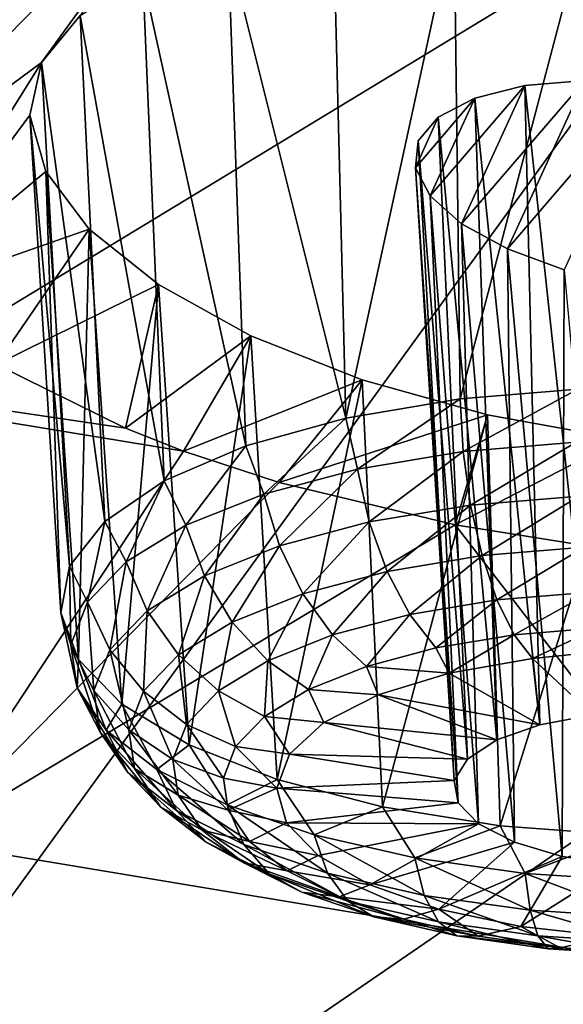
# Model space of a CAD drawing. Header units: metres. Extents: x -106 to 264, y -111 to 81.
# Tile 356 of 549: x 185.31 to 186.59, y 13.1 to 15.43. Entities that reach past the tile are written whole.
import ezdxf

# ---------------------------------------------------------------- set-up
doc = ezdxf.new("R2010")
doc.units = ezdxf.units.M
doc.layers.add('solid_20422013', color=7, linetype='CONTINUOUS')

msp = doc.modelspace()

# ---------------------------------------------------------------- linework, layer by layer
at = {"layer": 'solid_20422013'}
for points in [[(187.09584, 15.847991, 233.773071), (184.726761, 16.258686, 232.632324), (181.244278, 12.29898, 238.393173)], [(185.757401, 15.874909, 163.606186), (184.837555, 14.938558, 166.003418), (185.457672, 15.831779, 163.808609)], [(185.359253, 15.324987, 164.977661), (184.837555, 14.938558, 166.003418), (185.757401, 15.874909, 163.606186)], [(185.450272, 15.435489, 164.700943), (185.359253, 15.324987, 164.977661), (185.757401, 15.874909, 163.606186)], [(187.09584, 15.847991, 233.773071), (181.244278, 12.29898, 238.393173), (184.160324, 11.802539, 239.772095)], [(189.560303, 15.507747, 234.71814), (187.09584, 15.847991, 233.773071), (184.160324, 11.802539, 239.772095)], [(185.457672, 15.831779, 163.808609), (184.837555, 14.938558, 166.003418), (184.733078, 15.104958, 165.670959)], [(185.457672, 15.831779, 163.808609), (184.733078, 15.104958, 165.670959), (185.20163, 15.763884, 164.050674)], [(186.077942, 14.485108, 163.651321), (186.048416, 15.643405, 164.033417), (186.333145, 15.661924, 163.893921)], [(186.347336, 14.530637, 163.528076), (186.077942, 14.485108, 163.651321), (186.333145, 15.661924, 163.893921)], [(186.347336, 14.530637, 163.528076), (186.333145, 15.661924, 163.893921), (186.64296, 15.652119, 163.809921)], [(186.625793, 14.553652, 163.461197), (186.347336, 14.530637, 163.528076), (186.64296, 15.652119, 163.809921)], [(186.077942, 14.485108, 163.651321), (185.800095, 15.597001, 164.220795), (186.048416, 15.643405, 164.033417)], [(185.841751, 14.419579, 163.823792), (185.598694, 15.526657, 164.446335), (185.800095, 15.597001, 164.220795)], [(186.077942, 14.485108, 163.651321), (185.841751, 14.419579, 163.823792), (185.800095, 15.597001, 164.220795)], [(189.560303, 15.507747, 234.71814), (184.160324, 11.802539, 239.772095), (187.189865, 11.391417, 240.914032)], [(185.649063, 14.336912, 164.037964), (185.450272, 15.435489, 164.700943), (185.598694, 15.526657, 164.446335)], [(185.841751, 14.419579, 163.823792), (185.649063, 14.336912, 164.037964), (185.598694, 15.526657, 164.446335)], [(185.508301, 14.240724, 164.284485), (185.359253, 15.324987, 164.977661), (185.450272, 15.435489, 164.700943)], [(185.649063, 14.336912, 164.037964), (185.508301, 14.240724, 164.284485), (185.450272, 15.435489, 164.700943)], [(185.359253, 15.324987, 164.977661), (185.012497, 14.770696, 166.31781), (184.837555, 14.938558, 166.003418)], [(185.359253, 15.324987, 164.977661), (185.33136, 15.200415, 165.264282), (185.012497, 14.770696, 166.31781)], [(185.425644, 14.135214, 164.552551), (185.33136, 15.200415, 165.264282), (185.359253, 15.324987, 164.977661)], [(185.508301, 14.240724, 164.284485), (185.425644, 14.135214, 164.552551), (185.359253, 15.324987, 164.977661)], [(186.351105, 14.944027, 165.518356), (186.500671, 15.270259, 164.733505), (186.642319, 15.282426, 164.66011)], [(186.459198, 14.8845, 165.620178), (186.351105, 14.944027, 165.518356), (186.642319, 15.282426, 164.66011)], [(186.459198, 14.8845, 165.620178), (186.642319, 15.282426, 164.66011), (186.796677, 15.277016, 164.622284)], [(186.593552, 14.835238, 165.69133), (186.459198, 14.8845, 165.620178), (186.796677, 15.277016, 164.622284)], [(186.500671, 15.270259, 164.733505), (186.661118, 13.784597, 164.175735), (186.642319, 15.282426, 164.66011)], [(186.277023, 15.00968, 165.393021), (186.382462, 15.240572, 164.837479), (186.500671, 15.270259, 164.733505)], [(186.351105, 14.944027, 165.518356), (186.277023, 15.00968, 165.393021), (186.500671, 15.270259, 164.733505)], [(186.382462, 15.240572, 164.837479), (186.53566, 13.761169, 164.238724), (186.500671, 15.270259, 164.733505)], [(186.500671, 15.270259, 164.733505), (186.53566, 13.761169, 164.238724), (186.661118, 13.784597, 164.175735)], [(186.242081, 15.076233, 165.253357), (186.296082, 15.195923, 164.965515), (186.382462, 15.240572, 164.837479)], [(186.277023, 15.00968, 165.393021), (186.242081, 15.076233, 165.253357), (186.382462, 15.240572, 164.837479)], [(186.296082, 15.195923, 164.965515), (186.434219, 13.725424, 164.331924), (186.382462, 15.240572, 164.837479)], [(186.382462, 15.240572, 164.837479), (186.434219, 13.725424, 164.331924), (186.53566, 13.761169, 164.238724)], [(185.33136, 15.200415, 165.264282), (185.369003, 15.067482, 165.548721), (185.012497, 14.770696, 166.31781)], [(185.404678, 14.024997, 164.83049), (185.369003, 15.067482, 165.548721), (185.33136, 15.200415, 165.264282)], [(185.425644, 14.135214, 164.552551), (185.404678, 14.024997, 164.83049), (185.33136, 15.200415, 165.264282)], [(186.242081, 15.076233, 165.253357), (186.248291, 15.139814, 165.108002), (186.296082, 15.195923, 164.965515)], [(186.248291, 15.139814, 165.108002), (186.365005, 13.680255, 164.447769), (186.296082, 15.195923, 164.965515)], [(186.296082, 15.195923, 164.965515), (186.365005, 13.680255, 164.447769), (186.434219, 13.725424, 164.331924)], [(186.242081, 15.076233, 165.253357), (186.333633, 13.629324, 164.576904), (186.248291, 15.139814, 165.108002)], [(186.248291, 15.139814, 165.108002), (186.333633, 13.629324, 164.576904), (186.365005, 13.680255, 164.447769)], [(185.369003, 15.067482, 165.548721), (185.471817, 14.931354, 165.817917), (185.012497, 14.770696, 166.31781)], [(185.44632, 13.914888, 165.106125), (185.471817, 14.931354, 165.817917), (185.369003, 15.067482, 165.548721)], [(185.404678, 14.024997, 164.83049), (185.44632, 13.914888, 165.106125), (185.369003, 15.067482, 165.548721)], [(186.242081, 15.076233, 165.253357), (186.342636, 13.576756, 164.708847), (186.333633, 13.629324, 164.576904)], [(186.277023, 15.00968, 165.393021), (186.342636, 13.576756, 164.708847), (186.242081, 15.076233, 165.253357)], [(186.277023, 15.00968, 165.393021), (186.391281, 13.526811, 164.832916), (186.342636, 13.576756, 164.708847)], [(186.351105, 14.944027, 165.518356), (186.391281, 13.526811, 164.832916), (186.277023, 15.00968, 165.393021)], [(185.471817, 14.931354, 165.817917), (185.252335, 14.61153, 166.594986), (185.012497, 14.770696, 166.31781)], [(185.471817, 14.931354, 165.817917), (185.635574, 14.800594, 166.059586), (185.252335, 14.61153, 166.594986)], [(185.44632, 13.914888, 165.106125), (185.548767, 13.8097, 165.367416), (185.471817, 14.931354, 165.817917)], [(185.548767, 13.8097, 165.367416), (185.635574, 14.800594, 166.059586), (185.471817, 14.931354, 165.817917)], [(186.351105, 14.944027, 165.518356), (186.475632, 13.483534, 164.939056), (186.391281, 13.526811, 164.832916)], [(186.459198, 14.8845, 165.620178), (186.475632, 13.483534, 164.939056), (186.351105, 14.944027, 165.518356)], [(186.459198, 14.8845, 165.620178), (186.588852, 13.450431, 165.018677), (186.475632, 13.483534, 164.939056)], [(186.593552, 14.835238, 165.69133), (186.588852, 13.450431, 165.018677), (186.459198, 14.8845, 165.620178)], [(186.593552, 14.835238, 165.69133), (186.721771, 13.430184, 165.065308), (186.588852, 13.450431, 165.018677)], [(185.635574, 14.800594, 166.059586), (185.557343, 14.461781, 166.834625), (185.252335, 14.61153, 166.594986)], [(185.548767, 13.8097, 165.367416), (185.707535, 13.714031, 165.602936), (185.635574, 14.800594, 166.059586)], [(185.635574, 14.800594, 166.059586), (185.853378, 14.679573, 166.261963), (185.557343, 14.461781, 166.834625)], [(185.707535, 13.714031, 165.602936), (185.853378, 14.679573, 166.261963), (185.635574, 14.800594, 166.059586)], [(185.694427, 14.407489, 166.914612), (185.086807, 13.485347, 169.110733), (183.64415, 14.744815, 166.808502)], [(185.557343, 14.461781, 166.834625), (185.694427, 14.407489, 166.914612), (183.64415, 14.744815, 166.808502)], [(185.252335, 14.61153, 166.594986), (185.557343, 14.461781, 166.834625), (183.64415, 14.744815, 166.808502)], [(185.853378, 14.679573, 166.261963), (185.694427, 14.407489, 166.914612), (185.557343, 14.461781, 166.834625)], [(185.853378, 14.679573, 166.261963), (186.115952, 14.575826, 166.41684), (185.694427, 14.407489, 166.914612)], [(185.707535, 13.714031, 165.602936), (185.915695, 13.632061, 165.802414), (185.853378, 14.679573, 166.261963)], [(185.915695, 13.632061, 165.802414), (186.115952, 14.575826, 166.41684), (185.853378, 14.679573, 166.261963)], [(186.115952, 14.575826, 166.41684), (185.920135, 14.333318, 167.013809), (185.694427, 14.407489, 166.914612)], [(185.915695, 13.632061, 165.802414), (186.164124, 13.567372, 165.957108), (186.115952, 14.575826, 166.41684)], [(186.115952, 14.575826, 166.41684), (186.411972, 14.492759, 166.516174), (185.920135, 14.333318, 167.013809)], [(186.164124, 13.567372, 165.957108), (186.411972, 14.492759, 166.516174), (186.115952, 14.575826, 166.41684)], [(186.35437, 14.406051, 163.503754), (186.347336, 14.530637, 163.528076), (186.625793, 14.553652, 163.461197)], [(186.621887, 14.428391, 163.438919), (186.35437, 14.406051, 163.503754), (186.625793, 14.553652, 163.461197)], [(186.105362, 14.364709, 163.615799), (186.077942, 14.485108, 163.651321), (186.347336, 14.530637, 163.528076)], [(186.105362, 14.364709, 163.615799), (186.347336, 14.530637, 163.528076), (186.35437, 14.406051, 163.503754)], [(185.88443, 14.305957, 163.770721), (185.841751, 14.419579, 163.823792), (186.077942, 14.485108, 163.651321)], [(186.105362, 14.364709, 163.615799), (185.88443, 14.305957, 163.770721), (186.077942, 14.485108, 163.651321)], [(186.411972, 14.492759, 166.516174), (186.335724, 14.232778, 167.119934), (185.920135, 14.333318, 167.013809)], [(186.164124, 13.567372, 165.957108), (186.441971, 13.522794, 166.060272), (186.411972, 14.492759, 166.516174)], [(186.411972, 14.492759, 166.516174), (186.727966, 14.435417, 166.555435), (186.335724, 14.232778, 167.119934)], [(186.441971, 13.522794, 166.060272), (186.727966, 14.435417, 166.555435), (186.411972, 14.492759, 166.516174)], [(185.700058, 14.232052, 163.962601), (185.649063, 14.336912, 164.037964), (185.841751, 14.419579, 163.823792)], [(185.88443, 14.305957, 163.770721), (185.700058, 14.232052, 163.962601), (185.841751, 14.419579, 163.823792)], [(186.727966, 14.435417, 166.555435), (186.804382, 14.158026, 167.15802), (186.335724, 14.232778, 167.119934)], [(186.372116, 14.279676, 163.510056), (186.35437, 14.406051, 163.503754), (186.621887, 14.428391, 163.438919)], [(186.629013, 14.30113, 163.447784), (186.372116, 14.279676, 163.510056), (186.621887, 14.428391, 163.438919)], [(186.441971, 13.522794, 166.060272), (186.737106, 13.500272, 166.107391), (186.727966, 14.435417, 166.555435)], [(185.920135, 14.333318, 167.013809), (185.086807, 13.485347, 169.110733), (185.694427, 14.407489, 166.914612)], [(186.13298, 14.239976, 163.617645), (186.105362, 14.364709, 163.615799), (186.35437, 14.406051, 163.503754)], [(186.13298, 14.239976, 163.617645), (186.35437, 14.406051, 163.503754), (186.372116, 14.279676, 163.510056)], [(185.920822, 14.183555, 163.766434), (185.88443, 14.305957, 163.770721), (186.105362, 14.364709, 163.615799)], [(186.13298, 14.239976, 163.617645), (185.920822, 14.183555, 163.766434), (186.105362, 14.364709, 163.615799)], [(186.335724, 14.232778, 167.119934), (185.086807, 13.485347, 169.110733), (185.920135, 14.333318, 167.013809)], [(185.559341, 14.145833, 164.184021), (185.508301, 14.240724, 164.284485), (185.649063, 14.336912, 164.037964)], [(185.700058, 14.232052, 163.962601), (185.559341, 14.145833, 164.184021), (185.649063, 14.336912, 164.037964)], [(185.743759, 14.112582, 163.950684), (185.700058, 14.232052, 163.962601), (185.88443, 14.305957, 163.770721)], [(185.920822, 14.183555, 163.766434), (185.743759, 14.112582, 163.950684), (185.88443, 14.305957, 163.770721)], [(186.399384, 14.160375, 163.546768), (186.372116, 14.279676, 163.510056), (186.629013, 14.30113, 163.447784)], [(186.640488, 14.180511, 163.488327), (186.399384, 14.160375, 163.546768), (186.629013, 14.30113, 163.447784)], [(186.174973, 14.123116, 163.647751), (186.13298, 14.239976, 163.617645), (186.372116, 14.279676, 163.510056)], [(186.174973, 14.123116, 163.647751), (186.372116, 14.279676, 163.510056), (186.399384, 14.160375, 163.546768)], [(186.335724, 14.232778, 167.119934), (187.183121, 13.136764, 169.345245), (185.086807, 13.485347, 169.110733)], [(185.467682, 14.050615, 164.426514), (185.425644, 14.135214, 164.552551), (185.508301, 14.240724, 164.284485)], [(185.559341, 14.145833, 164.184021), (185.467682, 14.050615, 164.426514), (185.508301, 14.240724, 164.284485)], [(185.608627, 14.029786, 164.16333), (185.559341, 14.145833, 164.184021), (185.700058, 14.232052, 163.962601)], [(185.743759, 14.112582, 163.950684), (185.608627, 14.029786, 164.16333), (185.700058, 14.232052, 163.962601)], [(185.975845, 14.070166, 163.787384), (185.920822, 14.183555, 163.766434), (186.13298, 14.239976, 163.617645)], [(186.174973, 14.123116, 163.647751), (185.975845, 14.070166, 163.787384), (186.13298, 14.239976, 163.617645)], [(186.335724, 14.232778, 167.119934), (186.804382, 14.158026, 167.15802), (187.183121, 13.136764, 169.345245)], [(185.809692, 14.003558, 163.960297), (185.743759, 14.112582, 163.950684), (185.920822, 14.183555, 163.766434)], [(185.975845, 14.070166, 163.787384), (185.809692, 14.003558, 163.960297), (185.920822, 14.183555, 163.766434)], [(186.228577, 14.021762, 163.704117), (186.174973, 14.123116, 163.647751), (186.399384, 14.160375, 163.546768)], [(186.228577, 14.021762, 163.704117), (186.399384, 14.160375, 163.546768), (186.434433, 14.055938, 163.611496)], [(186.434433, 14.055938, 163.611496), (186.399384, 14.160375, 163.546768), (186.640488, 14.180511, 163.488327)], [(186.655579, 14.074407, 163.557892), (186.434433, 14.055938, 163.611496), (186.640488, 14.180511, 163.488327)], [(185.428589, 13.950056, 164.680725), (185.404678, 14.024997, 164.83049), (185.425644, 14.135214, 164.552551)], [(185.467682, 14.050615, 164.426514), (185.428589, 13.950056, 164.680725), (185.425644, 14.135214, 164.552551)], [(185.520599, 13.938346, 164.396194), (185.467682, 14.050615, 164.426514), (185.559341, 14.145833, 164.184021)], [(185.608627, 14.029786, 164.16333), (185.520599, 13.938346, 164.396194), (185.559341, 14.145833, 164.184021)], [(185.682861, 13.925853, 164.159866), (185.608627, 14.029786, 164.16333), (185.743759, 14.112582, 163.950684)], [(185.809692, 14.003558, 163.960297), (185.682861, 13.925853, 164.159866), (185.743759, 14.112582, 163.950684)], [(186.045944, 13.973192, 163.832199), (185.975845, 14.070166, 163.787384), (186.174973, 14.123116, 163.647751)], [(186.228577, 14.021762, 163.704117), (186.045944, 13.973192, 163.832199), (186.174973, 14.123116, 163.647751)], [(185.893524, 13.912096, 163.990814), (185.809692, 14.003558, 163.960297), (185.975845, 14.070166, 163.787384)], [(186.045944, 13.973192, 163.832199), (185.893524, 13.912096, 163.990814), (185.975845, 14.070166, 163.787384)], [(186.474945, 13.973184, 163.700012), (186.434433, 14.055938, 163.611496), (186.655579, 14.074407, 163.557892)], [(186.673294, 13.989749, 163.651932), (186.474945, 13.973184, 163.700012), (186.655579, 14.074407, 163.557892)], [(185.483078, 13.841778, 164.64032), (185.428589, 13.950056, 164.680725), (185.467682, 14.050615, 164.426514)], [(185.520599, 13.938346, 164.396194), (185.483078, 13.841778, 164.64032), (185.467682, 14.050615, 164.426514)], [(186.290314, 13.942531, 163.783081), (186.228577, 14.021762, 163.704117), (186.434433, 14.055938, 163.611496)], [(186.290314, 13.942531, 163.783081), (186.434433, 14.055938, 163.611496), (186.474945, 13.973184, 163.700012)], [(185.443588, 13.848021, 164.93692), (185.44632, 13.914888, 165.106125), (185.404678, 14.024997, 164.83049)], [(185.428589, 13.950056, 164.680725), (185.443588, 13.848021, 164.93692), (185.404678, 14.024997, 164.83049)], [(185.60025, 13.840036, 164.378403), (185.520599, 13.938346, 164.396194), (185.608627, 14.029786, 164.16333)], [(185.682861, 13.925853, 164.159866), (185.60025, 13.840036, 164.378403), (185.608627, 14.029786, 164.16333)], [(186.126511, 13.898969, 163.897964), (186.045944, 13.973192, 163.832199), (186.228577, 14.021762, 163.704117)], [(186.290314, 13.942531, 163.783081), (186.126511, 13.898969, 163.897964), (186.228577, 14.021762, 163.704117)], [(185.777191, 13.840821, 164.173859), (185.682861, 13.925853, 164.159866), (185.809692, 14.003558, 163.960297)], [(185.893524, 13.912096, 163.990814), (185.777191, 13.840821, 164.173859), (185.809692, 14.003558, 163.960297)], [(185.989807, 13.844171, 164.040222), (185.893524, 13.912096, 163.990814), (186.045944, 13.973192, 163.832199)], [(186.126511, 13.898969, 163.897964), (185.989807, 13.844171, 164.040222), (186.045944, 13.973192, 163.832199)], [(186.321381, 13.882846, 163.900101), (186.290314, 13.942531, 163.783081), (186.474945, 13.973184, 163.700012)], [(186.321381, 13.882846, 163.900101), (186.474945, 13.973184, 163.700012), (186.51825, 13.917557, 163.806427)], [(186.51825, 13.917557, 163.806427), (186.474945, 13.973184, 163.700012), (186.673294, 13.989749, 163.651932)], [(186.626892, 13.928203, 163.776138), (186.51825, 13.917557, 163.806427), (186.673294, 13.989749, 163.651932)], [(185.497482, 13.743792, 164.886337), (185.443588, 13.848021, 164.93692), (185.428589, 13.950056, 164.680725)], [(185.483078, 13.841778, 164.64032), (185.497482, 13.743792, 164.886337), (185.428589, 13.950056, 164.680725)], [(185.565033, 13.749407, 164.607529), (185.483078, 13.841778, 164.64032), (185.520599, 13.938346, 164.396194)], [(185.60025, 13.840036, 164.378403), (185.565033, 13.749407, 164.607529), (185.520599, 13.938346, 164.396194)], [(185.701416, 13.762106, 164.374329), (185.60025, 13.840036, 164.378403), (185.682861, 13.925853, 164.159866)], [(185.777191, 13.840821, 164.173859), (185.701416, 13.762106, 164.374329), (185.682861, 13.925853, 164.159866)], [(186.321381, 13.882846, 163.900101), (186.126511, 13.898969, 163.897964), (186.290314, 13.942531, 163.783081)], [(186.661118, 13.784597, 164.175735), (186.51825, 13.917557, 163.806427), (186.626892, 13.928203, 163.776138)], [(185.443588, 13.848021, 164.93692), (185.5121, 13.74843, 165.185226), (185.44632, 13.914888, 165.106125)], [(185.5121, 13.74843, 165.185226), (185.548767, 13.8097, 165.367416), (185.44632, 13.914888, 165.106125)], [(185.885468, 13.780243, 164.204407), (185.777191, 13.840821, 164.173859), (185.893524, 13.912096, 163.990814)], [(185.989807, 13.844171, 164.040222), (185.885468, 13.780243, 164.204407), (185.893524, 13.912096, 163.990814)], [(186.53566, 13.761169, 164.238724), (186.321381, 13.882846, 163.900101), (186.51825, 13.917557, 163.806427)], [(186.661118, 13.784597, 164.175735), (186.53566, 13.761169, 164.238724), (186.51825, 13.917557, 163.806427)], [(186.154083, 13.831502, 164.034668), (185.989807, 13.844171, 164.040222), (186.126511, 13.898969, 163.897964)], [(186.321381, 13.882846, 163.900101), (186.154083, 13.831502, 164.034668), (186.126511, 13.898969, 163.897964)], [(186.53566, 13.761169, 164.238724), (186.154083, 13.831502, 164.034668), (186.321381, 13.882846, 163.900101)], [(185.563263, 13.648154, 165.124802), (185.5121, 13.74843, 165.185226), (185.443588, 13.848021, 164.93692)], [(185.497482, 13.743792, 164.886337), (185.563263, 13.648154, 165.124802), (185.443588, 13.848021, 164.93692)], [(185.578552, 13.657448, 164.838409), (185.497482, 13.743792, 164.886337), (185.483078, 13.841778, 164.64032)], [(185.565033, 13.749407, 164.607529), (185.578552, 13.657448, 164.838409), (185.483078, 13.841778, 164.64032)], [(185.669113, 13.678976, 164.584488), (185.565033, 13.749407, 164.607529), (185.60025, 13.840036, 164.378403)], [(185.701416, 13.762106, 164.374329), (185.669113, 13.678976, 164.584488), (185.60025, 13.840036, 164.378403)], [(185.817505, 13.709642, 164.384201), (185.701416, 13.762106, 164.374329), (185.777191, 13.840821, 164.173859)], [(185.885468, 13.780243, 164.204407), (185.817505, 13.709642, 164.384201), (185.777191, 13.840821, 164.173859)], [(186.026016, 13.766499, 164.202316), (185.885468, 13.780243, 164.204407), (185.989807, 13.844171, 164.040222)], [(186.154083, 13.831502, 164.034668), (186.026016, 13.766499, 164.202316), (185.989807, 13.844171, 164.040222)], [(185.5121, 13.74843, 165.185226), (185.631485, 13.655112, 165.416107), (185.548767, 13.8097, 165.367416)], [(185.631485, 13.655112, 165.416107), (185.707535, 13.714031, 165.602936), (185.548767, 13.8097, 165.367416)], [(186.434219, 13.725424, 164.331924), (186.026016, 13.766499, 164.202316), (186.154083, 13.831502, 164.034668)], [(186.53566, 13.761169, 164.238724), (186.434219, 13.725424, 164.331924), (186.154083, 13.831502, 164.034668)], [(185.944611, 13.691599, 164.393356), (185.817505, 13.709642, 164.384201), (185.885468, 13.780243, 164.204407)], [(186.026016, 13.766499, 164.202316), (185.944611, 13.691599, 164.393356), (185.885468, 13.780243, 164.204407)], [(186.365005, 13.680255, 164.447769), (185.944611, 13.691599, 164.393356), (186.026016, 13.766499, 164.202316)], [(186.434219, 13.725424, 164.331924), (186.365005, 13.680255, 164.447769), (186.026016, 13.766499, 164.202316)], [(185.640289, 13.567691, 165.06221), (185.563263, 13.648154, 165.124802), (185.497482, 13.743792, 164.886337)], [(185.578552, 13.657448, 164.838409), (185.640289, 13.567691, 165.06221), (185.497482, 13.743792, 164.886337)], [(185.677902, 13.558539, 165.346512), (185.631485, 13.655112, 165.416107), (185.5121, 13.74843, 165.185226)], [(185.563263, 13.648154, 165.124802), (185.677902, 13.558539, 165.346512), (185.5121, 13.74843, 165.185226)], [(185.681503, 13.594625, 164.796265), (185.578552, 13.657448, 164.838409), (185.565033, 13.749407, 164.607529)], [(185.669113, 13.678976, 164.584488), (185.681503, 13.594625, 164.796265), (185.565033, 13.749407, 164.607529)], [(185.788528, 13.635082, 164.572693), (185.669113, 13.678976, 164.584488), (185.701416, 13.762106, 164.374329)], [(185.817505, 13.709642, 164.384201), (185.788528, 13.635082, 164.572693), (185.701416, 13.762106, 164.374329)], [(185.631485, 13.655112, 165.416107), (185.797134, 13.571652, 165.620697), (185.707535, 13.714031, 165.602936)], [(185.797134, 13.571652, 165.620697), (185.915695, 13.632061, 165.802414), (185.707535, 13.714031, 165.602936)], [(185.914566, 13.611139, 164.596725), (185.788528, 13.635082, 164.572693), (185.817505, 13.709642, 164.384201)], [(185.944611, 13.691599, 164.393356), (185.914566, 13.611139, 164.596725), (185.817505, 13.709642, 164.384201)], [(185.799637, 13.559427, 164.76265), (185.681503, 13.594625, 164.796265), (185.669113, 13.678976, 164.584488)], [(185.788528, 13.635082, 164.572693), (185.799637, 13.559427, 164.76265), (185.669113, 13.678976, 164.584488)], [(186.333633, 13.629324, 164.576904), (185.914566, 13.611139, 164.596725), (185.944611, 13.691599, 164.393356)], [(186.365005, 13.680255, 164.447769), (186.333633, 13.629324, 164.576904), (185.944611, 13.691599, 164.393356)], [(185.747879, 13.483587, 165.270294), (185.677902, 13.558539, 165.346512), (185.563263, 13.648154, 165.124802)], [(185.640289, 13.567691, 165.06221), (185.747879, 13.483587, 165.270294), (185.563263, 13.648154, 165.124802)], [(185.738144, 13.512296, 165.001541), (185.640289, 13.567691, 165.06221), (185.578552, 13.657448, 164.838409)], [(185.681503, 13.594625, 164.796265), (185.738144, 13.512296, 165.001541), (185.578552, 13.657448, 164.838409)], [(185.83699, 13.478392, 165.542984), (185.797134, 13.571652, 165.620697), (185.631485, 13.655112, 165.416107)], [(185.677902, 13.558539, 165.346512), (185.83699, 13.478392, 165.542984), (185.631485, 13.655112, 165.416107)], [(185.914566, 13.611139, 164.596725), (185.799637, 13.559427, 164.76265), (185.788528, 13.635082, 164.572693)], [(185.797134, 13.571652, 165.620697), (186.002731, 13.501259, 165.791138), (185.915695, 13.632061, 165.802414)], [(186.333633, 13.629324, 164.576904), (186.342636, 13.576756, 164.708847), (185.914566, 13.611139, 164.596725)], [(186.002731, 13.501259, 165.791138), (186.164124, 13.567372, 165.957108), (185.915695, 13.632061, 165.802414)], [(185.914566, 13.611139, 164.596725), (185.937637, 13.529778, 164.800644), (185.799637, 13.559427, 164.76265)], [(186.342636, 13.576756, 164.708847), (185.937637, 13.529778, 164.800644), (185.914566, 13.611139, 164.596725)], [(185.850433, 13.485585, 164.946747), (185.738144, 13.512296, 165.001541), (185.681503, 13.594625, 164.796265)], [(185.799637, 13.559427, 164.76265), (185.850433, 13.485585, 164.946747), (185.681503, 13.594625, 164.796265)], [(185.836838, 13.435151, 165.192398), (185.747879, 13.483587, 165.270294), (185.640289, 13.567691, 165.06221)], [(185.738144, 13.512296, 165.001541), (185.836838, 13.435151, 165.192398), (185.640289, 13.567691, 165.06221)], [(185.897186, 13.408369, 165.454681), (185.83699, 13.478392, 165.542984), (185.677902, 13.558539, 165.346512)], [(185.747879, 13.483587, 165.270294), (185.897186, 13.408369, 165.454681), (185.677902, 13.558539, 165.346512)], [(186.034424, 13.410791, 165.706665), (186.002731, 13.501259, 165.791138), (185.797134, 13.571652, 165.620697)], [(185.83699, 13.478392, 165.542984), (186.034424, 13.410791, 165.706665), (185.797134, 13.571652, 165.620697)], [(185.937637, 13.529778, 164.800644), (185.850433, 13.485585, 164.946747), (185.799637, 13.559427, 164.76265)], [(186.342636, 13.576756, 164.708847), (186.391281, 13.526811, 164.832916), (185.937637, 13.529778, 164.800644)], [(186.002731, 13.501259, 165.791138), (186.240326, 13.446635, 165.920868), (186.164124, 13.567372, 165.957108)], [(186.240326, 13.446635, 165.920868), (186.441971, 13.522794, 166.060272), (186.164124, 13.567372, 165.957108)], [(185.93895, 13.416394, 165.11795), (185.836838, 13.435151, 165.192398), (185.738144, 13.512296, 165.001541)], [(185.850433, 13.485585, 164.946747), (185.93895, 13.416394, 165.11795), (185.738144, 13.512296, 165.001541)], [(185.937637, 13.529778, 164.800644), (186.012482, 13.452228, 164.993301), (185.850433, 13.485585, 164.946747)], [(186.391281, 13.526811, 164.832916), (186.012482, 13.452228, 164.993301), (185.937637, 13.529778, 164.800644)], [(186.391281, 13.526811, 164.832916), (186.134766, 13.382977, 165.163559), (186.012482, 13.452228, 164.993301)], [(186.391281, 13.526811, 164.832916), (186.475632, 13.483534, 164.939056), (186.134766, 13.382977, 165.163559)], [(186.240326, 13.446635, 165.920868), (186.500809, 13.409883, 166.004898), (186.441971, 13.522794, 166.060272)], [(186.500809, 13.409883, 166.004898), (186.737106, 13.500272, 166.107391), (186.441971, 13.522794, 166.060272)], [(185.086807, 13.485347, 169.110733), (187.183121, 13.136764, 169.345245), (184.497421, 12.507689, 171.377686)], [(186.012482, 13.452228, 164.993301), (185.93895, 13.416394, 165.11795), (185.850433, 13.485585, 164.946747)], [(186.262589, 13.358335, 165.831238), (186.240326, 13.446635, 165.920868), (186.002731, 13.501259, 165.791138)], [(186.034424, 13.410791, 165.706665), (186.262589, 13.358335, 165.831238), (186.002731, 13.501259, 165.791138)], [(186.500809, 13.409883, 166.004898), (186.774185, 13.392411, 166.040009), (186.737106, 13.500272, 166.107391)], [(185.973785, 13.366157, 165.361542), (185.897186, 13.408369, 165.454681), (185.747879, 13.483587, 165.270294)], [(185.836838, 13.435151, 165.192398), (185.973785, 13.366157, 165.361542), (185.747879, 13.483587, 165.270294)], [(186.082474, 13.344926, 165.608276), (186.034424, 13.410791, 165.706665), (185.83699, 13.478392, 165.542984)], [(185.897186, 13.408369, 165.454681), (186.082474, 13.344926, 165.608276), (185.83699, 13.478392, 165.542984)], [(186.475632, 13.483534, 164.939056), (186.297409, 13.326035, 165.301544), (186.134766, 13.382977, 165.163559)], [(186.475632, 13.483534, 164.939056), (186.588852, 13.450431, 165.018677), (186.297409, 13.326035, 165.301544)], [(186.012482, 13.452228, 164.993301), (186.134766, 13.382977, 165.163559), (185.93895, 13.416394, 165.11795)], [(186.512741, 13.323041, 165.911942), (186.500809, 13.409883, 166.004898), (186.240326, 13.446635, 165.920868)], [(186.262589, 13.358335, 165.831238), (186.512741, 13.323041, 165.911942), (186.240326, 13.446635, 165.920868)], [(186.588852, 13.450431, 165.018677), (186.490997, 13.284699, 165.399261), (186.297409, 13.326035, 165.301544)], [(186.588852, 13.450431, 165.018677), (186.721771, 13.430184, 165.065308), (186.490997, 13.284699, 165.399261)], [(186.061783, 13.354512, 165.269638), (185.973785, 13.366157, 165.361542), (185.836838, 13.435151, 165.192398)], [(185.93895, 13.416394, 165.11795), (186.061783, 13.354512, 165.269638), (185.836838, 13.435151, 165.192398)], [(186.134766, 13.382977, 165.163559), (186.061783, 13.354512, 165.269638), (185.93895, 13.416394, 165.11795)], [(186.721771, 13.430184, 165.065308), (186.704315, 13.261363, 165.45108), (186.490997, 13.284699, 165.399261)], [(186.143738, 13.307963, 165.502426), (186.082474, 13.344926, 165.608276), (185.897186, 13.408369, 165.454681)], [(185.973785, 13.366157, 165.361542), (186.143738, 13.307963, 165.502426), (185.897186, 13.408369, 165.454681)], [(186.2966, 13.295696, 165.725204), (186.262589, 13.358335, 165.831238), (186.034424, 13.410791, 165.706665)], [(186.082474, 13.344926, 165.608276), (186.2966, 13.295696, 165.725204), (186.034424, 13.410791, 165.706665)], [(186.775253, 13.306264, 165.945663), (186.774185, 13.392411, 166.040009), (186.500809, 13.409883, 166.004898)], [(186.512741, 13.323041, 165.911942), (186.775253, 13.306264, 165.945663), (186.500809, 13.409883, 166.004898)], [(186.134766, 13.382977, 165.163559), (186.297409, 13.326035, 165.301544), (186.061783, 13.354512, 165.269638)], [(186.214218, 13.302318, 165.396011), (186.143738, 13.307963, 165.502426), (185.973785, 13.366157, 165.361542)], [(186.061783, 13.354512, 165.269638), (186.214218, 13.302318, 165.396011), (185.973785, 13.366157, 165.361542)], [(186.297409, 13.326035, 165.301544), (186.214218, 13.302318, 165.396011), (186.061783, 13.354512, 165.269638)], [(186.340149, 13.262808, 165.60968), (186.2966, 13.295696, 165.725204), (186.082474, 13.344926, 165.608276)], [(186.143738, 13.307963, 165.502426), (186.340149, 13.262808, 165.60968), (186.082474, 13.344926, 165.608276)], [(186.531372, 13.262572, 165.800934), (186.512741, 13.323041, 165.911942), (186.262589, 13.358335, 165.831238)], [(186.2966, 13.295696, 165.725204), (186.531372, 13.262572, 165.800934), (186.262589, 13.358335, 165.831238)], [(186.297409, 13.326035, 165.301544), (186.390396, 13.261817, 165.492203), (186.214218, 13.302318, 165.396011)], [(186.297409, 13.326035, 165.301544), (186.490997, 13.284699, 165.399261), (186.390396, 13.261817, 165.492203)], [(186.77774, 13.246826, 165.832581), (186.775253, 13.306264, 165.945663), (186.512741, 13.323041, 165.911942)], [(186.531372, 13.262572, 165.800934), (186.77774, 13.246826, 165.832581), (186.512741, 13.323041, 165.911942)], [(186.390396, 13.261817, 165.492203), (186.340149, 13.262808, 165.60968), (186.143738, 13.307963, 165.502426)], [(186.214218, 13.302318, 165.396011), (186.390396, 13.261817, 165.492203), (186.143738, 13.307963, 165.502426)], [(186.555496, 13.232424, 165.679138), (186.531372, 13.262572, 165.800934), (186.2966, 13.295696, 165.725204)], [(186.340149, 13.262808, 165.60968), (186.555496, 13.232424, 165.679138), (186.2966, 13.295696, 165.725204)], [(186.490997, 13.284699, 165.399261), (186.583527, 13.234566, 165.554504), (186.390396, 13.261817, 165.492203)], [(186.490997, 13.284699, 165.399261), (186.704315, 13.261363, 165.45108), (186.583527, 13.234566, 165.554504)], [(186.583527, 13.234566, 165.554504), (186.555496, 13.232424, 165.679138), (186.340149, 13.262808, 165.60968)], [(186.390396, 13.261817, 165.492203), (186.583527, 13.234566, 165.554504), (186.340149, 13.262808, 165.60968)], [(186.781479, 13.217981, 165.708176), (186.77774, 13.246826, 165.832581), (186.531372, 13.262572, 165.800934)], [(186.555496, 13.232424, 165.679138), (186.781479, 13.217981, 165.708176), (186.531372, 13.262572, 165.800934)], [(186.704315, 13.261363, 165.45108), (186.786224, 13.221612, 165.580536), (186.583527, 13.234566, 165.554504)], [(186.583527, 13.234566, 165.554504), (186.786224, 13.221612, 165.580536), (186.555496, 13.232424, 165.679138)], [(186.786224, 13.221612, 165.580536), (186.781479, 13.217981, 165.708176), (186.555496, 13.232424, 165.679138)], [(184.497421, 12.507689, 171.377686), (187.183121, 13.136764, 169.345245), (186.618774, 12.052597, 171.863571)]]:
    msp.add_3dface(points, dxfattribs=at)

doc.saveas('drawing.dxf')
